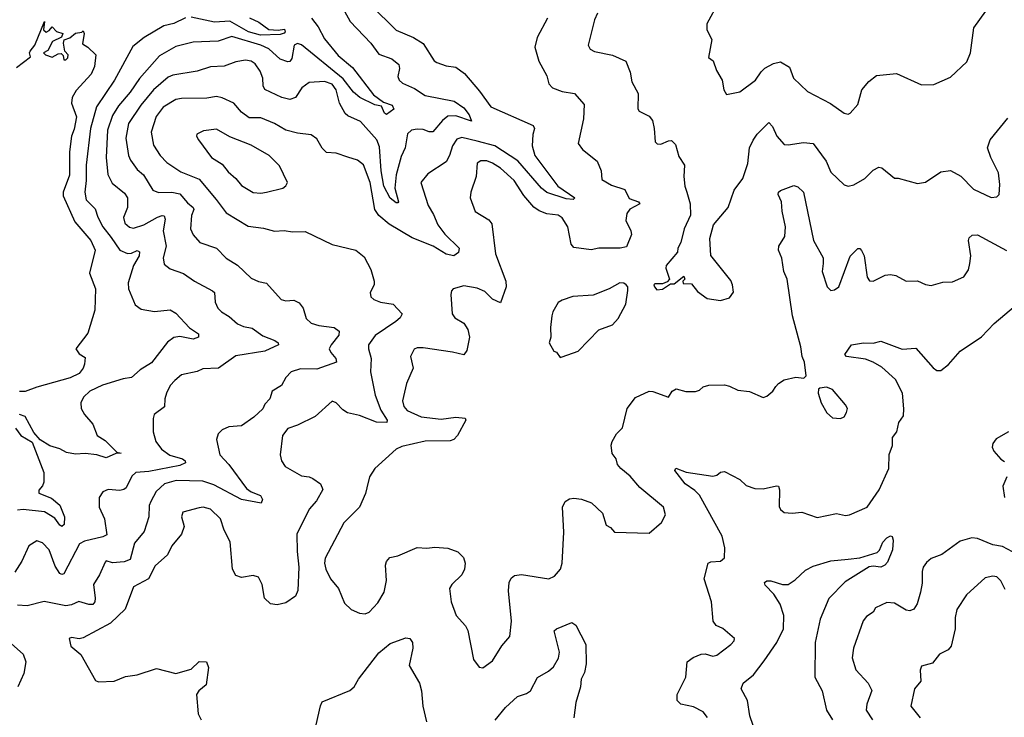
# Model space of a CAD drawing. Extents: x 2133461 to 2293071, y 753526 to 916327.
# Tile 280 of 459: x 2196717 to 2201814, y 878498 to 882107. Entities that reach past the tile are written whole.
import ezdxf

# ---------------------------------------------------------------- set-up
doc = ezdxf.new("R2010")
doc.units = 0

msp = doc.modelspace()

# ---------------------------------------------------------------- linework, layer by layer
at = {"layer": '0CON10XD'}
for points in [[(2198330.9, 882275), (2198428.2, 882098.2), (2198535.2, 881985.2), (2198575, 881928.9), (2198642.9, 881905), (2198680, 881875), (2198682.5, 881855), (2198673.7, 881813.7), (2198681.9, 881795), (2198698.8, 881778.8), (2198760.4, 881750.4), (2198815.2, 881715.2), (2198965, 881685.3), (2199015, 881650.5), (2199043.5, 881615), (2199055, 881582.5), (2198975, 881610.5), (2198932.6, 881607.4), (2198905, 881586.2), (2198855, 881526.7), (2198836.7, 881526.7), (2198805, 881538.2), (2198775, 881540.3), (2198744.7, 881535.3), (2198723.6, 881516.4), (2198711.6, 881445), (2198691.5, 881398.5), (2198665.3, 881305.3), (2198658.8, 881235), (2198677.9, 881165), (2198675, 881159.2), (2198665, 881159.6), (2198634.2, 881184.2), (2198602.5, 881245), (2198587.9, 881325), (2198579, 881449), (2198565.5, 881485.5), (2198480.9, 881580.9), (2198415, 881610), (2198401.7, 881621.8), (2198372.6, 881675), (2198355.7, 881745), (2198335, 881773.2), (2198295, 881786.6), (2198215, 881782.7), (2198176.5, 881755), (2198144.5, 881705), (2198115, 881693.8), (2198074.1, 881704.1), (2197985.3, 881745.3), (2197976.7, 881765), (2197975.3, 881804.7), (2197961.4, 881841.4), (2197935, 881878.5), (2197915, 881891.8), (2197885, 881897.6), (2197835, 881889.6), (2197775, 881866.2), (2197705, 881862.7), (2197635, 881840), (2197509.1, 881820.9), (2197485, 881809.6), (2197409.1, 881745), (2197343.7, 881665), (2197280.6, 881569.4), (2197265.3, 881494.7), (2197280.4, 881405), (2197290.4, 881380.4), (2197325, 881332.5), (2197358, 881305), (2197405, 881224.4), (2197435, 881212.7), (2197504.3, 881214.3), (2197545, 881205.4), (2197585, 881159.5), (2197615.5, 881135), (2197618.5, 881125), (2197606.7, 881093.2), (2197600, 881025), (2197615, 880994), (2197650, 880955), (2197735, 880925.7), (2197785, 880872.9), (2197845, 880837.1), (2197915, 880769.4), (2197952.8, 880752.8), (2197995, 880744), (2198069.8, 880659.8), (2198095, 880651.8), (2198135, 880655.4), (2198162.7, 880642.7), (2198184.3, 880615), (2198200.4, 880560.4), (2198225, 880537.8), (2198265, 880525.4), (2198344.6, 880514.6), (2198370.8, 880495), (2198368.9, 880475), (2198328.5, 880425), (2198319.5, 880405), (2198326.7, 880385), (2198352.9, 880355), (2198356.2, 880335), (2198255, 880298.8), (2198169.8, 880300.2), (2198121.4, 880285), (2198094.6, 880255.4), (2198072, 880215), (2198024.2, 880185), (2198011.4, 880145), (2197985, 880118), (2197975.4, 880094.6), (2197929.3, 880050.7), (2197865, 880005.4), (2197798.5, 880001.5), (2197765, 879985.7), (2197744, 879965), (2197735.8, 879935), (2197753.3, 879855), (2197798.9, 879805), (2197891.6, 879681.6), (2197914.6, 879664.6), (2197963.1, 879645), (2197973.1, 879625), (2197966.2, 879605), (2197865, 879623.9), (2197721.2, 879701.2), (2197665, 879719.4), (2197526.7, 879723.3), (2197465.7, 879705), (2197423.6, 879666.4), (2197395.4, 879615), (2197386.9, 879593.1), (2197385.4, 879535), (2197361.7, 879458.3), (2197311.3, 879398.7), (2197287.9, 879315), (2197257.8, 879302.2), (2197196.2, 879296.2), (2197165, 879306.7), (2197159.3, 879300.7), (2197130, 879235), (2197098.2, 879185), (2197107.3, 879115), (2197105.2, 879095), (2197095, 879082), (2197075, 879080.9), (2197023.1, 879096.9), (2196985, 879079.5), (2196954.7, 879074.7), (2196842.8, 879097.2), (2196755, 879074.3), (2196705, 879078)], [(2201005, 881618.8), (2201015, 881623.3), (2201055, 881667.5), (2201075.7, 881745), (2201112.4, 881787.6), (2201152.3, 881817.7), (2201255, 881829.4), (2201385, 881770), (2201448.3, 881771.7), (2201535, 881810), (2201620.5, 881889.5), (2201638.6, 881935), (2201656, 882065), (2201780.9, 882239.1)], [(2198535, 882182.2), (2198665, 882053.6), (2198754.5, 882014.5), (2198805, 881984.2), (2198862.5, 881895), (2198876.2, 881885), (2198925, 881868.6), (2198975, 881861.4), (2199019.6, 881829.6), (2199097.7, 881737.7), (2199155, 881656), (2199375, 881559.4), (2199380.9, 881545), (2199372.4, 881512.4), (2199370, 881455), (2199382.7, 881405), (2199502.5, 881245), (2199590, 881185), (2199582.3, 881177.7), (2199545, 881180.5), (2199445, 881212.3), (2199418.6, 881235), (2199295, 881377.7), (2199176, 881455), (2199085, 881478.5), (2199005, 881497.4), (2198980.2, 881489.8), (2198956.7, 881455), (2198942.1, 881405), (2198925, 881371.4), (2198829.8, 881310.2), (2198792.5, 881265), (2198831.1, 881145), (2198859.1, 881099.1), (2198880.8, 881045), (2198918.3, 880998.3), (2198992.5, 880925), (2198987.6, 880902.4), (2198964, 880886), (2198925, 880893.9), (2198856.7, 880935), (2198747.7, 880977.7), (2198629.4, 881049.4), (2198575, 881093.3), (2198555.3, 881125), (2198530.2, 881265), (2198495.7, 881355.7), (2198465, 881381.2), (2198415, 881395.6), (2198355, 881417.1), (2198305, 881419.2), (2198281.8, 881441.8), (2198255, 881490), (2198225, 881511.9), (2198155, 881520.4), (2198095, 881536.2), (2198035, 881570), (2197965, 881598.8), (2197905, 881600), (2197865, 881628.2), (2197825.3, 881675.3), (2197765, 881703.1), (2197735, 881709.1), (2197685, 881700.3), (2197555, 881700), (2197525, 881693.9), (2197460, 881655), (2197423.9, 881606.1), (2197397.3, 881525), (2197408.5, 881458.5), (2197443.5, 881405), (2197478.1, 881368.1), (2197550.1, 881320.1), (2197645, 881281.2), (2197733, 881177), (2197785, 881108.1), (2197899.2, 881039.2), (2197978.9, 881028.9), (2198035, 881013.5), (2198085, 881017.1), (2198129.7, 881009.7), (2198195, 881010.8), (2198335, 880944.2), (2198457.5, 880915), (2198500.3, 880880.3), (2198534.3, 880814.3), (2198550.8, 880755), (2198552, 880735), (2198531.4, 880695), (2198535, 880673.3), (2198550.3, 880660.3), (2198585, 880645.8), (2198650, 880635), (2198696, 880585), (2198686.2, 880565), (2198664.3, 880545), (2198556, 880474), (2198522.9, 880425), (2198521.9, 880405), (2198535.6, 880355), (2198533.5, 880285), (2198556.2, 880165), (2198586.6, 880086.6), (2198619.4, 880035), (2198617.5, 880022.5), (2198563.8, 880025), (2198475, 880059.3), (2198413.8, 880073.8), (2198389.1, 880089.1), (2198354.1, 880124.1), (2198335, 880133.3), (2198245.4, 880054.6), (2198155, 880009.1), (2198105, 879991.9), (2198076.9, 879955), (2198065.5, 879855), (2198072.2, 879825), (2198090.8, 879795), (2198175, 879746.9), (2198215, 879741.9), (2198235, 879732.9), (2198274, 879705), (2198285.7, 879675.7), (2198252.6, 879617.4), (2198214.4, 879575), (2198151.2, 879445), (2198152.5, 879355), (2198161.8, 879275), (2198156.9, 879153.1), (2198145, 879124.3), (2198095, 879090.6), (2198049.7, 879080.3), (2198015, 879084.2), (2197984.5, 879114.5), (2197972.5, 879185), (2197953, 879223), (2197925, 879230.8), (2197865, 879221.4), (2197835, 879231.2), (2197817.5, 879265), (2197806.9, 879405), (2197775.9, 879465.9), (2197756.4, 879525), (2197705, 879574.5), (2197665.6, 879584.4), (2197645, 879582.2), (2197560.7, 879559.3), (2197553.8, 879535), (2197568.2, 879485), (2197554.6, 879445), (2197504.2, 879385.7), (2197481.3, 879338.7), (2197418.3, 879281.8), (2197382.9, 879215), (2197306.4, 879173.6), (2197262, 879058), (2197187.5, 878985), (2197045, 878909.2), (2197024.2, 878904.2), (2196985, 878910), (2196972.5, 878905), (2196981.2, 878865), (2197033, 878823), (2197108.8, 878688.8), (2197125, 878680.8), (2197205, 878684.4), (2197265, 878708.6), (2197325, 878717.5), (2197425, 878750.6), (2197525, 878724.4), (2197605, 878746.9), (2197645, 878786.2), (2197684.2, 878785), (2197694.6, 878755), (2197681.1, 878665), (2197644.4, 878635), (2197632.1, 878615), (2197640, 878515), (2197656.9, 878485)], [(2200334.6, 882195.4), (2200273.3, 882085), (2200273.8, 882055), (2200300, 882005), (2200281.7, 881911.7), (2200306, 881895), (2200324.4, 881844.4), (2200352.5, 881795), (2200361.2, 881745), (2200375, 881720), (2200445, 881733.8), (2200525, 881794.2), (2200555, 881838), (2200574.5, 881855.5), (2200618.8, 881881.2), (2200655, 881888.5), (2200701.2, 881861.2), (2200722.5, 881805), (2200795, 881736), (2200914.2, 881674.2), (2200985, 881624), (2201005, 881618.8)], [(2197575, 882117.3), (2197515, 882088.2), (2197462.5, 882075), (2197361.1, 882015), (2197302.4, 881967.6), (2197208.2, 881795), (2197115, 881656.2), (2197084, 881545), (2197061.4, 881355), (2197060.8, 881275), (2197053.3, 881215), (2197061.1, 881175), (2197107.7, 881127.7), (2197120.8, 881085), (2197146.4, 881035), (2197191, 880981), (2197234.5, 880914.5), (2197275, 880897.7), (2197295, 880899.2), (2197325, 880912.5), (2197336.3, 880906.3), (2197334.6, 880885), (2197306.4, 880835), (2197277.7, 880745), (2197280, 880715), (2197315, 880632), (2197345, 880609.2), (2197415, 880597.3), (2197495, 880605.5), (2197525, 880588.9), (2197595, 880513.6), (2197641.8, 880481.8), (2197641.8, 880465), (2197615, 880454), (2197545, 880467.9), (2197515, 880463.5), (2197482, 880438), (2197398.8, 880331.2), (2197339.5, 880295), (2197295, 880255.5), (2197251.7, 880248.3), (2197145, 880215.5), (2197079.2, 880185), (2197046.4, 880153.6), (2197032.9, 880125), (2197034.3, 880095), (2197051.4, 880065), (2197095.7, 880015), (2197117.1, 879955), (2197159.7, 879929.7), (2197218.8, 879868.8), (2197242.5, 879865), (2197215, 879862.5), (2197165, 879840), (2197116, 879856), (2197055, 879862.2), (2197005, 879858.8), (2196958.6, 879868.6), (2196925, 879886.6), (2196871.9, 879901.9), (2196822.8, 879932.8), (2196790.6, 879970.6), (2196745, 880054.6), (2196715, 880065.3)], [(2197906.6, 882116.6), (2197953.8, 882095), (2198007, 882057), (2198055, 882052.9), (2198087.7, 882057.7), (2198091.1, 882045), (2198085, 882038.1), (2198065, 882030), (2197963.4, 882026.6), (2197900.4, 882045), (2197805, 882098.7), (2197724.4, 882094.4), (2197605, 882120)], [(2199708.3, 882141.7), (2199693, 882107), (2199660, 881975), (2199670, 881955), (2199692.7, 881942.7), (2199785, 881924.2), (2199855, 881893.3), (2199876.9, 881835), (2199886, 881785), (2199918, 881725), (2199916, 881646), (2199924.2, 881634.2), (2199975, 881608.8), (2199992, 881585), (2200001.4, 881545), (2200006.2, 881475), (2200017.5, 881465), (2200035, 881462.9), (2200075, 881481.2), (2200091.7, 881481.7), (2200111.8, 881461.8), (2200128.7, 881398.7), (2200158.8, 881355), (2200154.5, 881295), (2200160.5, 881245), (2200170.6, 881215), (2200188, 881155), (2200190, 881095), (2200156, 881025), (2200140, 880955), (2200123.8, 880925), (2200122.5, 880905), (2200064, 880835), (2200061.7, 880821.7), (2200080, 880765), (2200068.3, 880751.7), (2200045, 880740), (2200005, 880740), (2200000, 880735), (2200002.5, 880725), (2200015, 880710), (2200045, 880712.5), (2200085, 880740), (2200105, 880740), (2200155, 880780), (2200160, 880765), (2200150, 880755), (2200151.7, 880741.7), (2200195, 880740), (2200225, 880700), (2200275, 880663.8), (2200344.2, 880654.2), (2200391.7, 880668.3), (2200412, 880698), (2200407.1, 880735), (2200397.2, 880757.2), (2200295, 880886.7), (2200289.2, 880975), (2200308.8, 881045), (2200383.8, 881135), (2200416, 881225), (2200460, 881285), (2200486.8, 881363.2), (2200494.6, 881445), (2200514, 881484), (2200535, 881515.6), (2200595, 881575.8), (2200613.1, 881555), (2200635.7, 881505), (2200675, 881461.4), (2200695, 881459.4), (2200775, 881472.1), (2200825, 881466.7), (2200892.3, 881375), (2200915, 881318), (2200985, 881253.3), (2201005, 881246.2), (2201035, 881252), (2201091.2, 881285), (2201135, 881329.2), (2201165, 881343.8), (2201180.5, 881340.5), (2201245, 881286.7), (2201265, 881287.5), (2201365, 881258.8), (2201405, 881266.2), (2201485, 881320), (2201535, 881326.9), (2201588.3, 881298.3), (2201655, 881230), (2201745, 881188), (2201775, 881191.2), (2201787.1, 881202.9), (2201791.4, 881255), (2201784.3, 881315), (2201744.6, 881394.6), (2201727.1, 881445), (2201740, 881485), (2201832.5, 881597.5)], [(2196700.3, 881859.7), (2196772.5, 881915), (2196767.5, 881935), (2196771.2, 881945), (2196794.3, 881975.7), (2196845, 882097.5), (2196840, 882055), (2196853, 882043), (2196869.3, 882050.7), (2196885, 882070), (2196906.4, 882046.4), (2196940, 882035), (2196933, 882017), (2196886.7, 881995), (2196862, 881948), (2196840, 881935), (2196850, 881925), (2196885, 881912.5), (2196915, 881930), (2196931.7, 881931.7), (2196941.7, 881921.7), (2196945, 881900), (2196955, 881900), (2196965, 881910), (2196967.5, 881925), (2196950, 881945), (2196943.8, 881985), (2196947.5, 882002.5), (2196977, 882013), (2197005, 882037.5), (2197037.5, 882042.5), (2197045, 882050), (2197050, 882035), (2197041.7, 881981.7), (2197070, 881965), (2197110, 881925), (2197104, 881865), (2197087.1, 881825), (2197009.6, 881740.4), (2196988.1, 881705), (2196985.6, 881675), (2197010, 881605), (2196998.9, 881541.1), (2196984.3, 881505), (2196973.9, 881423.9), (2196975, 881303.3), (2196941.8, 881215), (2196942.2, 881195), (2197001.2, 881061.2), (2197085.6, 880965), (2197108.1, 880915), (2197077.5, 880795), (2197108.8, 880715), (2197105.8, 880605), (2197070, 880485), (2197006.7, 880405), (2197025, 880377.5), (2197055, 880360), (2197052, 880325), (2197045.7, 880305), (2197025, 880275.8), (2196978, 880255), (2196805, 880206.7), (2196745, 880183.3), (2196715, 880184)], [(2198227.7, 882115), (2198261, 882071), (2198295, 882008.6), (2198365, 881922.1), (2198439.5, 881859.5), (2198548.4, 881718.4), (2198600.7, 881680.7), (2198644, 881665), (2198653.3, 881645), (2198615, 881617.1), (2198605, 881624.3), (2198589.3, 881659.3), (2198555, 881666.7), (2198477.7, 881705), (2198445, 881732.5), (2198391.1, 881801.1), (2198175, 881977.4), (2198155, 881983.4), (2198137.9, 881975), (2198125, 881906), (2198115, 881891.4), (2198105, 881888.5), (2198065, 881903.4), (2198006.8, 881956.8), (2197965, 881975.5), (2197815, 882020), (2197744.8, 881995.2), (2197615, 881990.9), (2197525, 881968.7), (2197439.6, 881920.4), (2197337.1, 881802.9), (2197287.7, 881732.3), (2197228, 881662), (2197197.9, 881612.1), (2197171.4, 881535), (2197164.2, 881395), (2197173, 881307), (2197195, 881262.2), (2197259.6, 881209.6), (2197274, 881185), (2197275.3, 881134.7), (2197253.6, 881083.6), (2197261.1, 881055), (2197285, 881033.5), (2197305, 881028.5), (2197360, 881045)], [(2199449.6, 882115), (2199395.5, 882014.5), (2199384.2, 881965), (2199403.4, 881893.4), (2199445, 881816.7), (2199455.5, 881775.5), (2199474.6, 881754.6), (2199525, 881736.4), (2199588.8, 881725), (2199638.3, 881668.3), (2199636, 881594), (2199607, 881467), (2199630, 881435), (2199706.7, 881375), (2199727.1, 881325), (2199730.8, 881280.8), (2199780.6, 881250.6), (2199848.7, 881228.7), (2199872.5, 881182.5), (2199920, 881165), (2199926.7, 881155), (2199875, 881126.2), (2199860, 881105), (2199855, 881067.5), (2199881.1, 881015), (2199883.3, 880995), (2199857.8, 880932.2), (2199825.4, 880924.6), (2199715, 880924.5), (2199675, 880917.1), (2199585, 880928.9), (2199570.9, 880945), (2199554.6, 881035), (2199525, 881082.5), (2199505, 881095.9), (2199445, 881102.1), (2199405, 881118.1), (2199377.5, 881137.5), (2199326.7, 881196.7), (2199277.1, 881275), (2199205, 881339.2), (2199165, 881365.4), (2199135, 881376.8), (2199103.9, 881376.1), (2199085.5, 881364.5), (2199079.1, 881295), (2199051.8, 881215), (2199049.4, 881185), (2199075, 881114.3), (2199145, 881072.2), (2199161.5, 881051.5), (2199180, 880895), (2199233.8, 880755), (2199235.4, 880724.6), (2199205, 880641.4), (2199165, 880660.9), (2199125, 880700.9), (2199085, 880717.7), (2199015, 880730.5), (2198961.2, 880715), (2198952.5, 880705), (2198948.1, 880685), (2198955.7, 880585), (2198969.2, 880565), (2199016.4, 880536.4), (2199036.7, 880505), (2199044.5, 880465), (2199030.6, 880395), (2199015, 880374), (2198957.8, 880387.8), (2198805, 880409.5), (2198775, 880410), (2198758.3, 880401.7), (2198740, 880365), (2198754.4, 880305), (2198718.5, 880225), (2198698.2, 880135), (2198704.5, 880105), (2198721.9, 880085), (2198795, 880051.6), (2198899.1, 880040.9), (2198975, 880051.4), (2199022.5, 880045), (2199026.2, 880035), (2198982.5, 879955), (2198964.5, 879935.5), (2198945, 879928.5), (2198815, 879926.9), (2198695, 879899.1), (2198665, 879885.5), (2198555.4, 879784.6), (2198527.2, 879742.8), (2198513.6, 879685)], [(2197965, 881210), (2197995, 881214.5), (2198078, 881235), (2198095, 881247.1), (2198103.5, 881265), (2198061.7, 881351.7), (2198008.6, 881405), (2197915, 881457.9), (2197805, 881500.5), (2197735, 881540), (2197668.3, 881531.7), (2197634.3, 881515.7), (2197632, 881505), (2197642, 881485), (2197708.9, 881395), (2197765, 881359.4), (2197795, 881319.2), (2197835.4, 881285.4), (2197865, 881248.6), (2197925, 881213.8), (2197965, 881210)], [(2198513.6, 879685), (2198507.3, 879655), (2198475.6, 879585), (2198395, 879504.2), (2198298.3, 879321.7), (2198295.4, 879295), (2198301.1, 879265), (2198325, 879214.4), (2198367.1, 879165), (2198397.7, 879087.7), (2198432.5, 879055), (2198475, 879036.7), (2198505, 879033.3), (2198525, 879042.5), (2198570.5, 879089.5), (2198604, 879145), (2198615.6, 879205), (2198610.8, 879285), (2198615.8, 879304.2), (2198633.3, 879325), (2198675, 879332.9), (2198775, 879375.5), (2198825, 879372.9), (2198865, 879378.2), (2198932.7, 879372.7), (2198984.2, 879354.2), (2199013.3, 879325), (2199023.3, 879295), (2199020, 879265), (2199005.8, 879235), (2198954.2, 879185), (2198941.9, 879165), (2198949.5, 879095), (2198976, 879025), (2199025, 878971.2), (2199037.4, 878947.4), (2199066.4, 878796.4), (2199095, 878757.5), (2199115, 878753.8), (2199165, 878790), (2199212.4, 878867.6), (2199254, 878915), (2199263.1, 878995), (2199247.2, 879152.8), (2199250, 879195), (2199261.7, 879218.3), (2199277.9, 879232.1), (2199315, 879236.9), (2199456.4, 879213.6), (2199485, 879227.5), (2199515.6, 879265), (2199525.6, 879295), (2199534.3, 879455), (2199526, 879585), (2199540, 879615), (2199562.4, 879627.6), (2199585, 879631.4), (2199625.7, 879625.7), (2199676.6, 879606.6), (2199734.1, 879554.1), (2199752.7, 879492.7), (2199775, 879480), (2199796.4, 879456.4), (2199975, 879451.2), (2200038.8, 879505), (2200060, 879545), (2200050, 879585), (2199927.2, 879687.2), (2199877.1, 879745), (2199828.6, 879785), (2199812, 879805), (2199803.8, 879835), (2199783, 879863), (2199778.4, 879905), (2199784, 879925), (2199805.5, 879964.5), (2199837.1, 879995), (2199860.6, 880095), (2199905, 880152.5), (2199975, 880185.8), (2199995, 880184), (2200075, 880153.8), (2200094.3, 880185.7), (2200115, 880197.5), (2200165, 880183.1), (2200215, 880182.9), (2200235, 880190), (2200255, 880207.1), (2200284.5, 880215.5), (2200365, 880218), (2200391.7, 880211.7), (2200435, 880190), (2200495, 880183.8), (2200565, 880152), (2200585, 880160), (2200615.5, 880184.5), (2200631.1, 880208.9), (2200644.4, 880225.6), (2200675, 880244), (2200735, 880258), (2200776.7, 880253.3), (2200787.5, 880265), (2200779.4, 880335), (2200766.7, 880365), (2200760.5, 880415), (2200716.8, 880575), (2200689.6, 880765), (2200672.5, 880805), (2200662.7, 880872.7), (2200645.6, 880915), (2200646.9, 880935), (2200677.1, 880985), (2200680.8, 881035), (2200664.3, 881115.7), (2200660.8, 881165), (2200642.8, 881202.8), (2200644.3, 881215), (2200655, 881224), (2200725, 881248.6), (2200745, 881241.9), (2200774.5, 881215), (2200825.4, 880965.4), (2200875.7, 880875), (2200875.6, 880845), (2200871.6, 880805), (2200896.2, 880725), (2200915, 880706.2), (2200935, 880709.1), (2200956.4, 880725), (2201015, 880883.3), (2201055, 880922.5), (2201065, 880922.5), (2201075, 880912.5), (2201088.8, 880885), (2201103.1, 880775), (2201115.8, 880755.8), (2201135, 880754.3), (2201197.5, 880785), (2201225, 880789.2), (2201253, 880783), (2201305, 880754.2), (2201365, 880756.7), (2201405, 880736.2), (2201435, 880731.2), (2201495, 880748.8), (2201545, 880750), (2201605, 880777.5), (2201627.7, 880812.3), (2201636, 880845), (2201640, 880885), (2201628.6, 880965), (2201632.2, 880977.8), (2201647.6, 880992.4), (2201675, 880994.3), (2201825, 880913.3)], [(2197360, 881045), (2197430, 881085), (2197455, 881094.6), (2197465, 881091.9), (2197469.7, 881075), (2197459.2, 881015), (2197474.1, 880935), (2197458.8, 880875), (2197465, 880842.9), (2197495, 880818.9), (2197564.6, 880794.6), (2197620.8, 880755), (2197715, 880704.3), (2197725.6, 880695), (2197729.4, 880645), (2197742.9, 880615), (2197760.6, 880595), (2197801.7, 880571.7), (2197845, 880533.8), (2197875, 880519.6), (2197920.3, 880510.3), (2197975, 880470.8), (2198038, 880448), (2198054, 880435), (2198056.7, 880425), (2197985, 880391.5), (2197835, 880367.2), (2197745.8, 880304.2), (2197665, 880301.4), (2197635, 880287.1), (2197555, 880268.9), (2197519.1, 880240.9), (2197495.6, 880215), (2197476, 880174), (2197467.3, 880145), (2197465.4, 880104.6), (2197412.5, 880065), (2197407, 880043), (2197407.3, 879975), (2197420.9, 879925), (2197450.8, 879885), (2197494.1, 879854.1), (2197558.6, 879835), (2197573.3, 879825), (2197574.4, 879815), (2197545, 879800.8), (2197385, 879770.2), (2197318, 879765), (2197296.5, 879745), (2197267.8, 879685), (2197255, 879675.6), (2197235, 879670.5), (2197175, 879677.1), (2197146.2, 879665), (2197128.6, 879635), (2197127.3, 879585), (2197155.4, 879525), (2197167.3, 879442.7), (2197147.8, 879432.2), (2197051.5, 879408.5), (2197025.6, 879395), (2196945, 879240.6), (2196935, 879236.9), (2196925, 879241.4), (2196899.5, 879279.5), (2196870, 879365), (2196835, 879400), (2196805, 879410), (2196764.2, 879385), (2196727.3, 879305), (2196691.9, 879248.1)], [(2199515, 880360), (2199525, 880362.5), (2199607.3, 880392.7), (2199715, 880503.3), (2199785, 880528.8), (2199815, 880561.2), (2199854.5, 880635), (2199865.6, 880705.6), (2199864, 880725), (2199856, 880735), (2199844.4, 880744.4), (2199823.6, 880746.4), (2199767.5, 880715), (2199685, 880681.2), (2199580, 880675), (2199525, 880656.2), (2199505, 880643.3), (2199476.2, 880595), (2199471.2, 880575), (2199463.8, 880515), (2199466.7, 880465), (2199457.5, 880435), (2199481.7, 880391.7), (2199495, 880387.5), (2199515, 880360)], [(2200277, 878497), (2200255, 878525.7), (2200205, 878551.4), (2200140, 878565), (2200120, 878585), (2200120.8, 878615), (2200165.6, 878705), (2200172, 878785), (2200202.6, 878807.4), (2200245, 878824.3), (2200265, 878825.6), (2200305, 878814.2), (2200325, 878820), (2200397.5, 878875), (2200416.1, 878893.9), (2200416.7, 878905), (2200357.3, 878957.3), (2200322.6, 878972.6), (2200306, 878995), (2200297.8, 879095), (2200260, 879215), (2200281.2, 879295), (2200295, 879302.5), (2200345, 879305.8), (2200365, 879323.3), (2200367.8, 879375), (2200353.6, 879435), (2200236.4, 879646.4), (2200211.5, 879671.5), (2200160.8, 879705), (2200107.5, 879775), (2200113.3, 879786.7), (2200166.9, 879766.9), (2200305, 879745.8), (2200325, 879750), (2200345, 879766.2), (2200365, 879768.8), (2200445, 879728), (2200477.3, 879697.3), (2200521.7, 879681.7), (2200565, 879679.2), (2200635, 879695.8), (2200645, 879693.3), (2200650, 879675), (2200648.8, 879588.8), (2200655, 879573.3), (2200675, 879558), (2200715, 879554.2), (2200765, 879559.4), (2200845, 879531.4), (2200945, 879552), (2200991.7, 879541.7), (2201012.5, 879545), (2201104.5, 879585.5), (2201165.7, 879675), (2201215.6, 879784.4), (2201218.3, 879858.3), (2201235.5, 879904.5), (2201235.6, 879945), (2201257.3, 879975), (2201267.3, 880022.7), (2201292.6, 880057.4), (2201293.4, 880093.4), (2201287.3, 880175), (2201250.9, 880245), (2201178.9, 880308.9), (2201135.2, 880335.2), (2201095, 880350.7), (2200997.5, 880365), (2200987.5, 880375), (2201023.3, 880425), (2201085, 880434.4), (2201135, 880432.9), (2201175, 880444), (2201285, 880403.3), (2201355, 880407.5), (2201445.4, 880305.4), (2201465, 880292.5), (2201485, 880291.4), (2201525, 880322.5), (2201585, 880391.9), (2201695, 880465.6), (2201762, 880535), (2201871.7, 880628.3)], [(2200965, 880043.3), (2200985, 880052.5), (2200997.5, 880075), (2201002.5, 880095), (2200992.5, 880115), (2200923.6, 880193.6), (2200893.6, 880206.4), (2200859.3, 880200.7), (2200852.5, 880195), (2200850, 880175), (2200866, 880125), (2200895, 880073.3), (2200925, 880046.7), (2200965, 880043.3)], [(2196695, 879994), (2196723.1, 879955), (2196780.8, 879920.8), (2196841.5, 879765), (2196841.4, 879715), (2196834, 879695), (2196815, 879672.5), (2196815, 879657.5), (2196881.7, 879631.7), (2196924.6, 879595), (2196949.4, 879535), (2196946.4, 879495), (2196935, 879485.7), (2196925, 879491.1), (2196898.5, 879528.5), (2196845, 879561.1), (2196735, 879573.7), (2196705, 879569.2)], [(2201835.8, 879974.2), (2201771.1, 879938.9), (2201754.4, 879915), (2201751.4, 879895), (2201759.2, 879875), (2201795, 879834.2), (2201815, 879821.9)], [(2201827.3, 879742.7), (2201806.1, 879693.9), (2201814.2, 879635)], [(2200514.1, 878455), (2200496.1, 878505), (2200484.1, 878584.1), (2200451.1, 878645), (2200461.9, 878675), (2200515, 878716.7), (2200570.3, 878789.7), (2200636, 878884), (2200671.1, 878955), (2200672.9, 879025), (2200652.6, 879082.6), (2200620, 879135), (2200575, 879181.2), (2200572.5, 879195), (2200585, 879204), (2200605, 879204), (2200665, 879184.2), (2200695, 879184.3), (2200731.7, 879208.3), (2200785, 879259.4), (2200825, 879280), (2200915, 879306.5), (2201005, 879315.5), (2201065, 879322.7), (2201155, 879350.8), (2201167.8, 879362.2), (2201185, 879403.1), (2201205, 879425.6), (2201225, 879437.5), (2201233, 879433), (2201238, 879415), (2201235.5, 879365), (2201209, 879301), (2201195.8, 879284.2), (2201174.2, 879274.2), (2201135, 879280.4), (2201113.9, 879276.1), (2200990.5, 879199.5), (2200905, 879111.9), (2200860.8, 879005), (2200835.3, 878885), (2200833.6, 878705), (2200870.5, 878635), (2200893.5, 878535), (2200924.4, 878485)], [(2201856.1, 879353.9), (2201805, 879381.2), (2201755, 879390), (2201675, 879422.5), (2201645, 879425.6), (2201585, 879408.8), (2201489.7, 879340.3), (2201435, 879320), (2201410.7, 879299.3), (2201394.3, 879275), (2201387.9, 879252.1), (2201388.3, 879191.7), (2201380.6, 879145), (2201362.5, 879085), (2201345, 879056.7), (2201325, 879048.8), (2201305, 879051.4), (2201245, 879088.1), (2201205, 879091.2), (2201147.5, 879065), (2201135, 879042.5), (2201100.5, 879019.5), (2201082.3, 878997.7), (2201032.5, 878855), (2201025.7, 878805), (2201045, 878743.3), (2201108.8, 878675), (2201127.3, 878637.3), (2201101.5, 878565), (2201099.1, 878535), (2201131.9, 878485)], [(2201818.8, 879158.8), (2201795, 879204.4), (2201775, 879224.5), (2201755, 879228.2), (2201715, 879219.2), (2201618.5, 879131.5), (2201567.3, 879055), (2201559.1, 879015), (2201559.6, 878955), (2201538.5, 878865), (2201523.8, 878846.2), (2201478, 878825), (2201441.7, 878778.3), (2201385, 878762.5), (2201377.7, 878742.3), (2201381.2, 878685), (2201348.8, 878645), (2201330, 878555), (2201378.8, 878495)], [(2199177.8, 878482.2), (2199230.9, 878549.1), (2199294.2, 878605), (2199339.4, 878620.6), (2199361.4, 878635), (2199396.4, 878703.6), (2199455, 878737.1), (2199480.6, 878759.4), (2199506.1, 878803.9), (2199510.9, 878835), (2199484.2, 878945.8), (2199495, 878956.2), (2199575, 878988), (2199596, 878975), (2199646.7, 878875), (2199649.6, 878775), (2199640.3, 878729.7), (2199623.5, 878695), (2199620.6, 878655), (2199596, 878575), (2199586, 878495)], [(2198251.7, 878458.3), (2198273.1, 878556.9), (2198282.7, 878577.3), (2198425, 878636), (2198447.5, 878655), (2198470.5, 878695), (2198575, 878831.2), (2198635, 878879.2), (2198715, 878908.6), (2198735.5, 878905.5), (2198750, 878885), (2198751.9, 878855), (2198732, 878765), (2198785.7, 878675), (2198797.1, 878635), (2198803.3, 878555), (2198821.9, 878475)], [(2196675, 878877.5), (2196735, 878823.8), (2196748.5, 878785), (2196737.9, 878725), (2196707.1, 878655)]]:
    msp.add_lwpolyline(points, dxfattribs=at)

doc.saveas('drawing.dxf')
